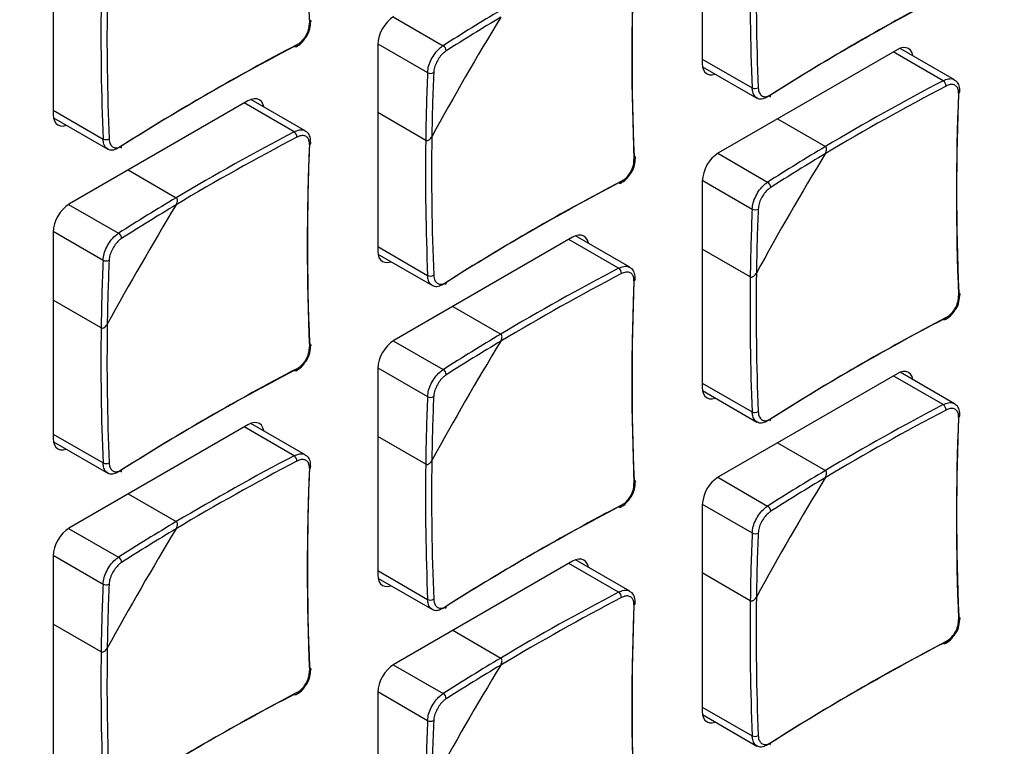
# Model space of a CAD drawing. Header units: millimetres. Extents: x 7146 to 9108, y -1574 to -663.
# Tile 277 of 289: x 8702 to 8749, y -1101 to -1066. Entities that reach past the tile are written whole.
import ezdxf

# ---------------------------------------------------------------- set-up
doc = ezdxf.new("R2010")
doc.units = ezdxf.units.MM
doc.header["$LTSCALE"] = 3

msp = doc.modelspace()

# ---------------------------------------------------------------- linework, layer by layer
at = {"linetype": 'Continuous', "lineweight": 30}
for p, q in [((8734.805, -1058.08), (8734.805, -1067.961)), ((8703.692, -1060.527), (8703.692, -1070.407)), ((8719.992, -1065.735), (8722.383, -1067.115)), ((8719.25, -1067.021), (8721.641, -1068.401)), ((8719.249, -1067.061), (8719.249, -1076.941)), ((8744.139, -1067.308), (8735.583, -1072.248)), ((8746.354, -1068.791), (8743.962, -1067.41)), ((8746.89, -1068.746), (8744.283, -1067.241)), ((8734.805, -1067.756), (8737.197, -1069.137)), ((8734.819, -1068.119), (8737.426, -1069.625)), ((8713.026, -1069.755), (8704.47, -1074.694)), ((8715.241, -1071.238), (8712.849, -1069.857)), ((8715.778, -1071.192), (8713.17, -1069.687)), ((8703.692, -1070.203), (8706.084, -1071.584)), ((8721.549, -1071.647), (8719.249, -1070.319)), ((8703.706, -1070.566), (8706.313, -1072.071)), ((8738.405, -1070.619), (8740.705, -1071.947)), ((8735.548, -1072.268), (8737.939, -1073.649)), ((8707.292, -1073.065), (8709.592, -1074.393)), ((8734.805, -1073.595), (8734.805, -1083.475)), ((8734.806, -1073.554), (8737.197, -1074.935)), ((8704.436, -1074.715), (8706.827, -1076.095)), ((8703.692, -1076.041), (8703.692, -1085.922)), ((8703.693, -1076.001), (8706.084, -1077.381)), ((8728.583, -1076.289), (8720.027, -1081.228)), ((8730.798, -1077.772), (8728.406, -1076.391)), ((8731.334, -1077.726), (8728.727, -1076.221)), ((8719.249, -1076.737), (8721.641, -1078.118)), ((8737.105, -1078.181), (8734.805, -1076.853)), ((8719.262, -1077.1), (8721.87, -1078.605)), ((8705.993, -1080.628), (8703.692, -1079.3)), ((8722.848, -1079.599), (8725.149, -1080.927)), ((8719.992, -1081.249), (8722.383, -1082.629)), ((8719.249, -1082.575), (8719.249, -1092.455)), ((8719.25, -1082.535), (8721.641, -1083.915)), ((8744.139, -1082.823), (8735.583, -1087.762)), ((8746.354, -1084.305), (8743.962, -1082.925)), ((8746.89, -1084.26), (8744.283, -1082.755)), ((8734.805, -1083.271), (8737.197, -1084.652)), ((8734.819, -1083.634), (8737.426, -1085.139)), ((8713.026, -1085.269), (8704.47, -1090.208)), ((8715.241, -1086.752), (8712.849, -1085.371)), ((8715.778, -1086.707), (8713.17, -1085.202)), ((8703.692, -1085.717), (8706.084, -1087.098)), ((8721.549, -1087.162), (8719.249, -1085.834)), ((8703.706, -1086.08), (8706.313, -1087.586)), ((8738.405, -1086.133), (8740.705, -1087.461)), ((8735.548, -1087.783), (8737.939, -1089.163)), ((8707.292, -1088.58), (8709.592, -1089.908)), ((8734.805, -1089.109), (8734.805, -1098.989)), ((8734.806, -1089.069), (8737.197, -1090.449)), ((8704.436, -1090.229), (8706.827, -1091.61)), ((8703.692, -1091.556), (8703.692, -1101.436)), ((8703.693, -1091.515), (8706.084, -1092.896)), ((8728.583, -1091.803), (8720.027, -1096.742)), ((8730.798, -1093.286), (8728.406, -1091.905)), ((8731.334, -1093.241), (8728.727, -1091.735)), ((8719.249, -1092.251), (8721.641, -1093.632)), ((8737.105, -1093.695), (8734.805, -1092.367)), ((8719.262, -1092.614), (8721.87, -1094.119)), ((8705.993, -1096.142), (8703.692, -1094.814)), ((8722.848, -1095.113), (8725.149, -1096.441)), ((8719.992, -1096.763), (8722.383, -1098.143)), ((8719.249, -1098.089), (8719.249, -1107.97)), ((8719.25, -1098.049), (8721.641, -1099.429)), ((8734.805, -1098.785), (8737.197, -1100.166)), ((8734.819, -1099.148), (8737.426, -1100.653))]:
    msp.add_line(p, q, dxfattribs=at)
at = {"linetype": 'Continuous', "lineweight": 30, "flags": 128}
for points in [[(8715.984, -1065.869), (8716.009, -1065.886), (8716.028, -1065.905), (8716.039, -1065.926), (8716.042, -1065.948), (8716.037, -1065.97), (8716.024, -1065.992), (8716.003, -1066.012), (8715.976, -1066.029)], [(8715.375, -1067.068), (8715.374, -1067.1), (8715.367, -1067.128), (8715.356, -1067.15), (8715.339, -1067.166), (8715.318, -1067.175), (8715.294, -1067.176), (8715.268, -1067.169), (8715.241, -1067.155)], [(8744.903, -1067.599), (8744.902, -1067.591), (8744.858, -1067.448), (8744.786, -1067.334), (8744.689, -1067.254), (8744.571, -1067.21), (8744.437, -1067.205), (8744.291, -1067.238), (8744.139, -1067.308)], [(8734.805, -1067.961), (8734.82, -1068.127), (8734.864, -1068.27), (8734.936, -1068.384), (8735.033, -1068.464), (8735.151, -1068.508), (8735.285, -1068.513), (8735.431, -1068.48), (8735.439, -1068.477)], [(8713.791, -1070.045), (8713.789, -1070.038), (8713.745, -1069.895), (8713.673, -1069.781), (8713.576, -1069.701), (8713.458, -1069.657), (8713.324, -1069.651), (8713.178, -1069.685), (8713.026, -1069.755)], [(8703.692, -1070.407), (8703.707, -1070.574), (8703.752, -1070.717), (8703.823, -1070.831), (8703.92, -1070.911), (8704.038, -1070.955), (8704.173, -1070.96), (8704.318, -1070.927), (8704.326, -1070.924)], [(8731.54, -1072.403), (8731.566, -1072.419), (8731.584, -1072.439), (8731.595, -1072.46), (8731.598, -1072.482), (8731.593, -1072.504), (8731.58, -1072.526), (8731.559, -1072.545), (8731.532, -1072.563)], [(8730.932, -1073.602), (8730.931, -1073.634), (8730.924, -1073.662), (8730.912, -1073.684), (8730.895, -1073.7), (8730.875, -1073.708), (8730.851, -1073.709), (8730.825, -1073.703), (8730.798, -1073.689)], [(8729.347, -1076.579), (8729.345, -1076.571), (8729.301, -1076.428), (8729.229, -1076.315), (8729.133, -1076.234), (8729.015, -1076.191), (8728.88, -1076.185), (8728.734, -1076.218), (8728.583, -1076.289)], [(8719.249, -1076.941), (8719.264, -1077.108), (8719.308, -1077.251), (8719.38, -1077.364), (8719.477, -1077.445), (8719.594, -1077.488), (8719.729, -1077.494), (8719.875, -1077.461), (8719.882, -1077.458)], [(8747.096, -1078.937), (8747.122, -1078.953), (8747.141, -1078.972), (8747.152, -1078.994), (8747.155, -1079.016), (8747.15, -1079.038), (8747.136, -1079.059), (8747.116, -1079.079), (8747.088, -1079.096)], [(8746.488, -1080.136), (8746.487, -1080.168), (8746.48, -1080.196), (8746.468, -1080.218), (8746.452, -1080.234), (8746.431, -1080.242), (8746.407, -1080.243), (8746.381, -1080.237), (8746.354, -1080.223)], [(8715.984, -1081.383), (8716.009, -1081.4), (8716.028, -1081.419), (8716.039, -1081.44), (8716.042, -1081.462), (8716.037, -1081.485), (8716.024, -1081.506), (8716.003, -1081.526), (8715.976, -1081.543)], [(8715.375, -1082.582), (8715.374, -1082.615), (8715.367, -1082.643), (8715.356, -1082.665), (8715.339, -1082.68), (8715.318, -1082.689), (8715.294, -1082.69), (8715.268, -1082.683), (8715.241, -1082.669)], [(8744.903, -1083.113), (8744.902, -1083.105), (8744.858, -1082.962), (8744.786, -1082.848), (8744.689, -1082.768), (8744.571, -1082.724), (8744.437, -1082.719), (8744.291, -1082.752), (8744.139, -1082.823)], [(8734.805, -1083.475), (8734.82, -1083.641), (8734.864, -1083.784), (8734.936, -1083.898), (8735.033, -1083.978), (8735.151, -1084.022), (8735.285, -1084.027), (8735.431, -1083.994), (8735.439, -1083.992)], [(8713.791, -1085.56), (8713.789, -1085.552), (8713.745, -1085.409), (8713.673, -1085.295), (8713.576, -1085.215), (8713.458, -1085.171), (8713.324, -1085.166), (8713.178, -1085.199), (8713.026, -1085.269)], [(8703.692, -1085.922), (8703.707, -1086.088), (8703.752, -1086.231), (8703.823, -1086.345), (8703.92, -1086.425), (8704.038, -1086.469), (8704.173, -1086.474), (8704.318, -1086.441), (8704.326, -1086.438)], [(8731.54, -1087.917), (8731.566, -1087.934), (8731.584, -1087.953), (8731.595, -1087.974), (8731.598, -1087.996), (8731.593, -1088.018), (8731.58, -1088.04), (8731.559, -1088.06), (8731.532, -1088.077)], [(8730.932, -1089.116), (8730.931, -1089.148), (8730.924, -1089.176), (8730.912, -1089.199), (8730.895, -1089.214), (8730.875, -1089.223), (8730.851, -1089.224), (8730.825, -1089.217), (8730.798, -1089.203)], [(8729.347, -1092.093), (8729.345, -1092.086), (8729.301, -1091.943), (8729.229, -1091.829), (8729.133, -1091.749), (8729.015, -1091.705), (8728.88, -1091.7), (8728.734, -1091.733), (8728.583, -1091.803)], [(8719.249, -1092.455), (8719.264, -1092.622), (8719.308, -1092.765), (8719.38, -1092.879), (8719.477, -1092.959), (8719.594, -1093.003), (8719.729, -1093.008), (8719.875, -1092.975), (8719.882, -1092.972)], [(8747.096, -1094.451), (8747.122, -1094.467), (8747.141, -1094.487), (8747.152, -1094.508), (8747.155, -1094.53), (8747.15, -1094.552), (8747.136, -1094.574), (8747.116, -1094.593), (8747.088, -1094.611)], [(8746.488, -1095.65), (8746.487, -1095.682), (8746.48, -1095.71), (8746.468, -1095.732), (8746.452, -1095.748), (8746.431, -1095.756), (8746.407, -1095.757), (8746.381, -1095.751), (8746.354, -1095.737)], [(8715.984, -1096.898), (8716.009, -1096.914), (8716.028, -1096.933), (8716.039, -1096.955), (8716.042, -1096.977), (8716.037, -1096.999), (8716.024, -1097.02), (8716.003, -1097.04), (8715.976, -1097.057)], [(8715.375, -1098.097), (8715.374, -1098.129), (8715.367, -1098.157), (8715.356, -1098.179), (8715.339, -1098.195), (8715.318, -1098.203), (8715.294, -1098.204), (8715.268, -1098.198), (8715.241, -1098.184)], [(8734.805, -1098.989), (8734.82, -1099.156), (8734.864, -1099.299), (8734.936, -1099.412), (8735.033, -1099.493), (8735.151, -1099.536), (8735.285, -1099.542), (8735.431, -1099.509), (8735.439, -1099.506)]]:
    msp.add_lwpolyline(points, dxfattribs=at)
at = {"linetype": 'Continuous', "lineweight": 30}
for centre, radius, start, end in [((8831.364, -1061.178), 115.491, 177.59292, 182.40708), ((8847.114, -1067.544), 115.676, 177.59286, 182.40714), ((8855.666, -1064.225), 118.571, 179.24686, 182.37424), ((8855.578, -1064.225), 118.192, 179.15972, 182.37608), ((8846.921, -1067.712), 115.491, 177.59292, 182.40708), ((8799.973, -1166.97), 115.481, 117.59023, 122.4044), ((8824.553, -1066.672), 118.57, 179.24686, 182.37425), ((8824.465, -1066.671), 118.192, 179.15972, 182.37608), ((8799.924, -1167.222), 115.667, 117.59017, 122.40445), ((8781.502, -1160.067), 110.16, 120.76803, 122.45709), ((8720.937, -1067.138), 1.69, 122.6054, 177.3948), ((8853.45, -1143.644), 150.099, 148.73984, 151.26016), ((8781.445, -1159.99), 109.774, 120.85661, 122.45831), ((8768.812, -1169.669), 115.667, 117.59017, 122.40445), ((8768.86, -1169.417), 115.481, 117.59023, 122.4044), ((8722.239, -1067.369), 0.292, 0.849, 60.4031), ((8831.708, -1073.129), 110.169, 177.54023, 179.22929), ((8721.788, -1068.149), 0.292, 239.5995, 299.1491), ((8831.616, -1073.118), 109.786, 177.53903, 179.1407), ((8801.326, -1173.839), 118.562, 117.62308, 120.75044), ((8746.17, -1069.051), 0.319, 0.3713, 54.6405), ((8737.33, -1068.848), 0.319, 245.3606, 299.6264), ((8801.281, -1173.764), 118.184, 117.62124, 120.83758), ((8862.67, -1074.078), 115.676, 177.59286, 182.40714), ((8747.048, -1069.295), 0.109, 291.9723, 350.616), ((8737.988, -1069.489), 0.101, 305.7072, 10.3827), ((8862.477, -1074.246), 115.491, 177.59292, 182.40708), ((8770.213, -1176.286), 118.562, 117.62308, 120.75044), ((8715.057, -1071.498), 0.319, 0.3713, 54.6405), ((8706.217, -1071.294), 0.319, 245.359, 299.628), ((8770.168, -1176.21), 118.184, 117.62124, 120.83758), ((8831.558, -1076.525), 115.676, 177.59286, 182.40714), ((8840.109, -1073.206), 118.571, 179.24686, 182.37424), ((8840.022, -1073.205), 118.192, 179.15972, 182.37608), ((8706.875, -1071.936), 0.101, 305.7036, 10.3863), ((8831.364, -1076.693), 115.491, 177.59292, 182.40708), ((8715.935, -1071.741), 0.109, 291.9723, 350.616), ((8797.059, -1166.601), 110.16, 120.76803, 122.45709), ((8736.494, -1073.672), 1.69, 122.6059, 177.3946), ((8869.005, -1150.177), 150.097, 148.73981, 151.26017), ((8797.001, -1166.524), 109.774, 120.85661, 122.45831), ((8784.416, -1175.951), 115.481, 117.59023, 122.4044), ((8784.368, -1176.202), 115.667, 117.59017, 122.40445), ((8737.795, -1073.903), 0.292, 0.849, 60.4031), ((8765.946, -1169.048), 110.16, 120.76803, 122.45709), ((8705.381, -1076.118), 1.691, 122.606, 177.3938), ((8837.894, -1152.625), 150.099, 148.73984, 151.26016), ((8765.889, -1168.971), 109.774, 120.85661, 122.45831), ((8847.264, -1079.663), 110.169, 177.54022, 179.2293), ((8737.345, -1074.683), 0.292, 239.5995, 299.1491), ((8847.173, -1079.652), 109.787, 177.53903, 179.14069), ((8706.682, -1076.35), 0.292, 0.849, 60.4031), ((8816.152, -1082.11), 110.169, 177.54023, 179.22929), ((8706.232, -1077.129), 0.292, 239.5995, 299.1491), ((8816.06, -1082.099), 109.786, 177.53903, 179.1407), ((8785.769, -1182.82), 118.562, 117.62308, 120.75044), ((8730.613, -1078.031), 0.319, 0.3713, 54.6405), ((8721.773, -1077.828), 0.319, 245.3606, 299.6264), ((8785.725, -1182.744), 118.184, 117.62124, 120.83758), ((8847.114, -1083.059), 115.676, 177.59286, 182.40714), ((8731.491, -1078.275), 0.109, 291.9723, 350.616), ((8855.665, -1079.74), 118.57, 179.24686, 182.37424), ((8855.578, -1079.739), 118.192, 179.15972, 182.37608), ((8722.432, -1078.47), 0.101, 305.7072, 10.3827), ((8846.921, -1083.226), 115.491, 177.59292, 182.40708), ((8799.924, -1182.736), 115.667, 117.59017, 122.40445), ((8799.973, -1182.485), 115.481, 117.59023, 122.4044), ((8824.553, -1082.186), 118.571, 179.24686, 182.37424), ((8824.465, -1082.186), 118.192, 179.15972, 182.37608), ((8781.502, -1175.582), 110.16, 120.76803, 122.45709), ((8720.937, -1082.652), 1.69, 122.6059, 177.3946), ((8853.449, -1159.157), 150.097, 148.73981, 151.26017), ((8781.445, -1175.504), 109.774, 120.85661, 122.45831), ((8768.86, -1184.931), 115.481, 117.59023, 122.4044), ((8768.812, -1185.183), 115.667, 117.59017, 122.40445), ((8722.239, -1082.883), 0.292, 0.849, 60.4031), ((8831.708, -1088.643), 110.169, 177.54022, 179.2293), ((8721.788, -1083.663), 0.292, 239.5995, 299.1491), ((8831.616, -1088.632), 109.787, 177.53903, 179.14069), ((8801.326, -1189.353), 118.562, 117.62308, 120.75044), ((8746.17, -1084.565), 0.319, 0.3708, 54.6416), ((8737.33, -1084.362), 0.319, 245.3596, 299.6262), ((8801.281, -1189.278), 118.184, 117.62124, 120.83758), ((8862.477, -1089.76), 115.491, 177.59292, 182.40708), ((8862.67, -1089.593), 115.676, 177.59286, 182.40714), ((8747.048, -1084.809), 0.109, 291.9757, 350.6125), ((8737.988, -1085.004), 0.101, 305.7048, 10.3851), ((8770.213, -1191.8), 118.562, 117.62308, 120.75044), ((8715.057, -1087.012), 0.319, 0.3713, 54.6405), ((8706.217, -1086.809), 0.319, 245.3606, 299.6264), ((8770.168, -1191.725), 118.184, 117.62124, 120.83758), ((8831.558, -1092.039), 115.676, 177.59286, 182.40714), ((8715.935, -1087.256), 0.109, 291.9723, 350.616), ((8840.109, -1088.72), 118.57, 179.24686, 182.37424), ((8840.022, -1088.719), 118.192, 179.15972, 182.37608), ((8706.875, -1087.45), 0.101, 305.7072, 10.3827), ((8831.364, -1092.207), 115.491, 177.59292, 182.40708), ((8736.494, -1089.186), 1.69, 122.6057, 177.3946), ((8797.059, -1182.115), 110.16, 120.76803, 122.45709), ((8869.007, -1165.692), 150.099, 148.73984, 151.26016), ((8797.001, -1182.038), 109.774, 120.85661, 122.45831), ((8784.368, -1191.717), 115.667, 117.59017, 122.40445), ((8784.416, -1191.465), 115.481, 117.59023, 122.4044), ((8737.795, -1089.417), 0.292, 0.8484, 60.4042), ((8765.946, -1184.562), 110.16, 120.76803, 122.45709), ((8705.381, -1091.633), 1.691, 122.6065, 177.3935), ((8837.892, -1168.138), 150.097, 148.73981, 151.26017), ((8765.889, -1184.485), 109.774, 120.85661, 122.45831), ((8847.265, -1095.177), 110.169, 177.54023, 179.22929), ((8737.345, -1090.197), 0.292, 239.5985, 299.1489), ((8847.172, -1095.166), 109.786, 177.53903, 179.1407), ((8706.682, -1091.864), 0.292, 0.849, 60.4031), ((8816.151, -1097.624), 110.169, 177.54022, 179.2293), ((8706.232, -1092.644), 0.292, 239.5995, 299.1491), ((8816.06, -1097.613), 109.787, 177.53903, 179.14069), ((8785.769, -1198.334), 118.562, 117.62308, 120.75044), ((8730.613, -1093.546), 0.319, 0.3708, 54.6416), ((8721.773, -1093.342), 0.319, 245.3596, 299.6262), ((8785.725, -1198.258), 118.184, 117.62124, 120.83758), ((8846.921, -1098.741), 115.491, 177.59292, 182.40708), ((8847.114, -1098.573), 115.676, 177.59286, 182.40714), ((8731.491, -1093.789), 0.109, 291.9757, 350.6125), ((8855.666, -1095.254), 118.57, 179.24686, 182.37424), ((8855.578, -1095.253), 118.192, 179.15972, 182.37608), ((8722.432, -1093.984), 0.101, 305.7048, 10.3851), ((8799.924, -1198.251), 115.667, 117.59017, 122.40445), ((8799.973, -1197.999), 115.481, 117.59023, 122.4044), ((8824.553, -1097.701), 118.57, 179.24686, 182.37424), ((8824.465, -1097.7), 118.192, 179.15972, 182.37608), ((8720.937, -1098.166), 1.69, 122.6057, 177.3946), ((8781.502, -1191.096), 110.16, 120.76803, 122.45709), ((8853.45, -1174.673), 150.099, 148.73984, 151.26016), ((8781.445, -1191.019), 109.774, 120.85661, 122.45831), ((8768.86, -1200.446), 115.481, 117.59023, 122.4044), ((8722.239, -1098.398), 0.292, 0.8484, 60.4042), ((8768.812, -1200.697), 115.667, 117.59017, 122.40445), ((8831.708, -1104.158), 110.169, 177.54023, 179.22929), ((8721.788, -1099.177), 0.292, 239.5985, 299.1489), ((8831.616, -1104.147), 109.786, 177.53903, 179.1407), ((8737.33, -1099.876), 0.319, 245.3596, 299.6262), ((8737.987, -1100.517), 0.102, 306.0537, 10.0361)]:
    msp.add_arc(centre, radius, start, end, dxfattribs=at)
for points, knots in [([(8715.375, -1067.068), (8715.422, -1067.04), (8715.539, -1066.97), (8715.712, -1066.792), (8715.865, -1066.548), (8715.965, -1066.279), (8715.972, -1066.112), (8715.976, -1066.029)], [0, 0, 0, 0, 0.14265, 0.356757, 0.57099, 0.785501, 1, 1, 1, 1]), ([(8715.816, -1066.701), (8715.823, -1066.692), (8715.913, -1066.582), (8716.016, -1066.306), (8716.033, -1066.064), (8716.041, -1065.943)], [0, 0, 0, 0, 0.04005, 0.520058, 1, 1, 1, 1]), ([(8715.333, -1067.164), (8715.423, -1067.11), (8715.609, -1066.999), (8715.746, -1066.802), (8715.816, -1066.701)], [0, 0, 0, 0, 0.486115, 1, 1, 1, 1]), ([(8721.641, -1068.401), (8721.652, -1068.302), (8721.674, -1068.103), (8721.805, -1067.775), (8721.993, -1067.472), (8722.197, -1067.246), (8722.33, -1067.152), (8722.383, -1067.115)], [0, 0, 0, 0, 0.214469, 0.428994, 0.643259, 0.857372, 1, 1, 1, 1]), ([(8722.531, -1067.365), (8722.488, -1067.395), (8722.382, -1067.471), (8722.218, -1067.655), (8722.066, -1067.899), (8721.96, -1068.164), (8721.94, -1068.324), (8721.931, -1068.404)], [0, 0, 0, 0, 0.142651, 0.356769, 0.570994, 0.785506, 1, 1, 1, 1]), ([(8746.354, -1068.791), (8746.439, -1068.755), (8746.61, -1068.684), (8746.796, -1068.686), (8746.866, -1068.743), (8746.883, -1068.757)], [0, 0, 0, 0, 0.429459, 0.859035, 1, 1, 1, 1]), ([(8747.15, -1069.312), (8747.147, -1069.218), (8747.142, -1069.037), (8747.034, -1068.837), (8746.923, -1068.778), (8746.883, -1068.757)], [0, 0, 0, 0, 0.406445, 0.79056, 1, 1, 1, 1]), ([(8737.432, -1069.613), (8737.393, -1069.59), (8737.295, -1069.533), (8737.218, -1069.356), (8737.203, -1069.2), (8737.197, -1069.137)], [0, 0, 0, 0, 0.285635, 0.7144, 1, 1, 1, 1]), ([(8737.487, -1069.125), (8737.492, -1069.176), (8737.505, -1069.303), (8737.582, -1069.459), (8737.718, -1069.557), (8737.894, -1069.57), (8738.023, -1069.504), (8738.087, -1069.471)], [0, 0, 0, 0, 0.14265, 0.356765, 0.570998, 0.785507, 1, 1, 1, 1]), ([(8747.088, -1069.395), (8747.087, -1069.347), (8747.085, -1069.225), (8747.017, -1069.074), (8746.883, -1068.978), (8746.699, -1068.96), (8746.558, -1069.019), (8746.488, -1069.049)], [0, 0, 0, 0, 0.1426509, 0.3567659, 0.5709994, 0.785506, 1, 1, 1, 1]), ([(8737.939, -1069.566), (8737.86, -1069.605), (8737.7, -1069.683), (8737.522, -1069.686), (8737.45, -1069.627), (8737.432, -1069.613)], [0, 0, 0, 0, 0.428408, 0.856929, 1, 1, 1, 1]), ([(8715.241, -1071.238), (8715.327, -1071.202), (8715.498, -1071.131), (8715.683, -1071.132), (8715.753, -1071.189), (8715.771, -1071.204)], [0, 0, 0, 0, 0.429459, 0.859035, 1, 1, 1, 1]), ([(8716.037, -1071.759), (8716.034, -1071.665), (8716.029, -1071.483), (8715.921, -1071.284), (8715.81, -1071.225), (8715.771, -1071.204)], [0, 0, 0, 0, 0.406446, 0.790553, 1, 1, 1, 1]), ([(8706.319, -1072.06), (8706.28, -1072.037), (8706.182, -1071.98), (8706.105, -1071.803), (8706.09, -1071.646), (8706.084, -1071.584)], [0, 0, 0, 0, 0.285628, 0.714391, 1, 1, 1, 1]), ([(8706.375, -1071.571), (8706.38, -1071.622), (8706.392, -1071.75), (8706.469, -1071.906), (8706.605, -1072.003), (8706.781, -1072.017), (8706.91, -1071.951), (8706.975, -1071.918)], [0, 0, 0, 0, 0.14265, 0.356765, 0.570998, 0.785507, 1, 1, 1, 1]), ([(8715.976, -1071.842), (8715.975, -1071.793), (8715.972, -1071.672), (8715.905, -1071.521), (8715.77, -1071.424), (8715.586, -1071.407), (8715.446, -1071.466), (8715.375, -1071.496)], [0, 0, 0, 0, 0.142651, 0.356766, 0.570996, 0.785506, 1, 1, 1, 1]), ([(8721.549, -1071.647), (8721.558, -1071.651), (8721.58, -1071.661), (8721.626, -1071.661), (8721.689, -1071.639), (8721.765, -1071.582), (8721.816, -1071.518), (8721.839, -1071.477), (8721.842, -1071.472)], [0, 0, 0, 0, 0.0924054, 0.2218919, 0.3963336, 0.6379986, 0.9565169, 1, 1, 1, 1]), ([(8721.549, -1071.647), (8721.558, -1071.651), (8721.58, -1071.661), (8721.626, -1071.661), (8721.689, -1071.639), (8721.765, -1071.582), (8721.816, -1071.518), (8721.839, -1071.477), (8721.842, -1071.472)], [0, 0, 0, 0, 0.0924054, 0.2218919, 0.3963336, 0.6379986, 0.9565169, 1, 1, 1, 1]), ([(8706.827, -1072.013), (8706.747, -1072.052), (8706.588, -1072.13), (8706.409, -1072.132), (8706.337, -1072.074), (8706.319, -1072.06)], [0, 0, 0, 0, 0.428406, 0.85693, 1, 1, 1, 1]), ([(8740.699, -1072.288), (8740.719, -1072.248), (8740.754, -1072.18), (8740.768, -1072.082), (8740.758, -1072.014), (8740.736, -1071.97), (8740.714, -1071.954), (8740.705, -1071.947)], [0, 0, 0, 0, 0.332495, 0.576139, 0.752669, 0.891501, 1, 1, 1, 1]), ([(8740.699, -1072.288), (8740.719, -1072.248), (8740.754, -1072.18), (8740.768, -1072.082), (8740.758, -1072.014), (8740.736, -1071.97), (8740.714, -1071.954), (8740.705, -1071.947)], [0, 0, 0, 0, 0.332495, 0.576139, 0.752669, 0.891501, 1, 1, 1, 1]), ([(8614.832, -1184.603), (8616.742, -1183.501), (8653.452, -1162.309), (8707.631, -1131.103), (8768.369, -1095.88), (8795.748, -1080.266), (8805.925, -1074.254), (8807.89, -1073.199), (8808.589, -1072.659), (8808.826, -1072.475)], [0, 0, 0, 0, 0.029527, 0.567428, 0.836378, 0.970853, 0.987662, 0.995807, 1, 1, 1, 1]), ([(8730.932, -1073.602), (8730.978, -1073.574), (8731.095, -1073.504), (8731.269, -1073.326), (8731.421, -1073.082), (8731.521, -1072.812), (8731.528, -1072.646), (8731.532, -1072.563)], [0, 0, 0, 0, 0.14265, 0.356757, 0.57099, 0.785501, 1, 1, 1, 1]), ([(8731.373, -1073.234), (8731.38, -1073.226), (8731.469, -1073.116), (8731.572, -1072.84), (8731.589, -1072.598), (8731.598, -1072.477)], [0, 0, 0, 0, 0.04005, 0.520053, 1, 1, 1, 1]), ([(8730.889, -1073.698), (8730.979, -1073.644), (8731.165, -1073.533), (8731.302, -1073.336), (8731.373, -1073.234)], [0, 0, 0, 0, 0.486115, 1, 1, 1, 1]), ([(8737.197, -1074.935), (8737.208, -1074.835), (8737.23, -1074.637), (8737.362, -1074.308), (8737.549, -1074.006), (8737.753, -1073.779), (8737.886, -1073.686), (8737.939, -1073.649)], [0, 0, 0, 0, 0.214469, 0.428994, 0.643259, 0.857372, 1, 1, 1, 1]), ([(8738.087, -1073.899), (8738.045, -1073.929), (8737.938, -1074.005), (8737.774, -1074.188), (8737.623, -1074.433), (8737.516, -1074.698), (8737.497, -1074.858), (8737.487, -1074.938)], [0, 0, 0, 0, 0.14265, 0.35677, 0.57099, 0.785507, 1, 1, 1, 1]), ([(8709.587, -1074.735), (8709.607, -1074.695), (8709.642, -1074.626), (8709.655, -1074.529), (8709.646, -1074.461), (8709.623, -1074.416), (8709.602, -1074.4), (8709.592, -1074.393)], [0, 0, 0, 0, 0.332495, 0.576139, 0.752669, 0.891501, 1, 1, 1, 1]), ([(8709.587, -1074.735), (8709.607, -1074.695), (8709.642, -1074.626), (8709.655, -1074.529), (8709.646, -1074.461), (8709.623, -1074.416), (8709.602, -1074.4), (8709.592, -1074.393)], [0, 0, 0, 0, 0.332495, 0.576139, 0.752669, 0.891501, 1, 1, 1, 1]), ([(8706.084, -1077.381), (8706.095, -1077.282), (8706.118, -1077.084), (8706.249, -1076.755), (8706.436, -1076.452), (8706.64, -1076.226), (8706.773, -1076.133), (8706.827, -1076.095)], [0, 0, 0, 0, 0.214469, 0.428994, 0.643259, 0.857372, 1, 1, 1, 1]), ([(8706.975, -1076.345), (8706.932, -1076.376), (8706.825, -1076.452), (8706.661, -1076.635), (8706.51, -1076.88), (8706.403, -1077.145), (8706.384, -1077.305), (8706.375, -1077.385)], [0, 0, 0, 0, 0.142651, 0.356769, 0.570994, 0.785506, 1, 1, 1, 1]), ([(8730.798, -1077.772), (8730.883, -1077.736), (8731.054, -1077.665), (8731.24, -1077.666), (8731.31, -1077.723), (8731.327, -1077.737)], [0, 0, 0, 0, 0.429459, 0.859035, 1, 1, 1, 1]), ([(8731.593, -1078.293), (8731.591, -1078.199), (8731.586, -1078.017), (8731.478, -1077.818), (8731.366, -1077.758), (8731.327, -1077.737)], [0, 0, 0, 0, 0.406445, 0.79056, 1, 1, 1, 1]), ([(8721.876, -1078.593), (8721.837, -1078.571), (8721.738, -1078.514), (8721.661, -1078.336), (8721.646, -1078.18), (8721.641, -1078.118)], [0, 0, 0, 0, 0.285635, 0.7144, 1, 1, 1, 1]), ([(8721.931, -1078.105), (8721.936, -1078.156), (8721.948, -1078.284), (8722.025, -1078.44), (8722.162, -1078.537), (8722.338, -1078.55), (8722.467, -1078.485), (8722.531, -1078.452)], [0, 0, 0, 0, 0.14265, 0.356765, 0.570998, 0.785507, 1, 1, 1, 1]), ([(8731.532, -1078.376), (8731.531, -1078.327), (8731.529, -1078.205), (8731.461, -1078.055), (8731.326, -1077.958), (8731.143, -1077.941), (8731.002, -1078), (8730.932, -1078.029)], [0, 0, 0, 0, 0.1426509, 0.3567659, 0.5709994, 0.785506, 1, 1, 1, 1]), ([(8737.105, -1078.181), (8737.115, -1078.185), (8737.137, -1078.195), (8737.182, -1078.195), (8737.245, -1078.173), (8737.322, -1078.116), (8737.372, -1078.052), (8737.395, -1078.011), (8737.398, -1078.005)], [0, 0, 0, 0, 0.092407, 0.22189, 0.396335, 0.637994, 0.956517, 1, 1, 1, 1]), ([(8737.105, -1078.181), (8737.115, -1078.185), (8737.137, -1078.195), (8737.182, -1078.195), (8737.245, -1078.173), (8737.322, -1078.116), (8737.372, -1078.052), (8737.395, -1078.011), (8737.398, -1078.005)], [0, 0, 0, 0, 0.092407, 0.22189, 0.396335, 0.637994, 0.956517, 1, 1, 1, 1]), ([(8722.383, -1078.546), (8722.303, -1078.586), (8722.144, -1078.664), (8721.965, -1078.666), (8721.894, -1078.608), (8721.876, -1078.593)], [0, 0, 0, 0, 0.428408, 0.856929, 1, 1, 1, 1]), ([(8746.488, -1080.136), (8746.535, -1080.108), (8746.652, -1080.038), (8746.825, -1079.859), (8746.978, -1079.616), (8747.077, -1079.346), (8747.085, -1079.18), (8747.088, -1079.096)], [0, 0, 0, 0, 0.14265, 0.356759, 0.57099, 0.785504, 1, 1, 1, 1]), ([(8746.929, -1079.768), (8746.936, -1079.76), (8747.026, -1079.649), (8747.128, -1079.373), (8747.145, -1079.131), (8747.154, -1079.011)], [0, 0, 0, 0, 0.0400497, 0.5200515, 1, 1, 1, 1]), ([(8746.446, -1080.231), (8746.536, -1080.177), (8746.721, -1080.066), (8746.859, -1079.869), (8746.929, -1079.768)], [0, 0, 0, 0, 0.486115, 1, 1, 1, 1]), ([(8705.993, -1080.628), (8706.002, -1080.632), (8706.024, -1080.642), (8706.07, -1080.642), (8706.133, -1080.62), (8706.209, -1080.563), (8706.259, -1080.499), (8706.283, -1080.457), (8706.286, -1080.452)], [0, 0, 0, 0, 0.0924054, 0.2218919, 0.3963336, 0.6379986, 0.9565169, 1, 1, 1, 1]), ([(8705.993, -1080.628), (8706.002, -1080.632), (8706.024, -1080.642), (8706.07, -1080.642), (8706.133, -1080.62), (8706.209, -1080.563), (8706.259, -1080.499), (8706.283, -1080.457), (8706.286, -1080.452)], [0, 0, 0, 0, 0.0924054, 0.2218919, 0.3963336, 0.6379986, 0.9565169, 1, 1, 1, 1]), ([(8725.143, -1081.268), (8725.163, -1081.229), (8725.198, -1081.16), (8725.212, -1081.062), (8725.202, -1080.995), (8725.18, -1080.95), (8725.158, -1080.934), (8725.149, -1080.927)], [0, 0, 0, 0, 0.332495, 0.576139, 0.752669, 0.891501, 1, 1, 1, 1]), ([(8725.143, -1081.268), (8725.163, -1081.229), (8725.198, -1081.16), (8725.212, -1081.062), (8725.202, -1080.995), (8725.18, -1080.95), (8725.158, -1080.934), (8725.149, -1080.927)], [0, 0, 0, 0, 0.332495, 0.576139, 0.752669, 0.891501, 1, 1, 1, 1]), ([(8715.375, -1082.582), (8715.422, -1082.554), (8715.539, -1082.484), (8715.712, -1082.306), (8715.865, -1082.062), (8715.965, -1081.793), (8715.972, -1081.626), (8715.976, -1081.543)], [0, 0, 0, 0, 0.14265, 0.356757, 0.57099, 0.785501, 1, 1, 1, 1]), ([(8715.816, -1082.215), (8715.823, -1082.206), (8715.913, -1082.096), (8716.016, -1081.82), (8716.033, -1081.578), (8716.041, -1081.457)], [0, 0, 0, 0, 0.04005, 0.520053, 1, 1, 1, 1]), ([(8715.333, -1082.678), (8715.423, -1082.624), (8715.609, -1082.513), (8715.746, -1082.316), (8715.816, -1082.215)], [0, 0, 0, 0, 0.486115, 1, 1, 1, 1]), ([(8721.641, -1083.915), (8721.652, -1083.816), (8721.674, -1083.617), (8721.805, -1083.289), (8721.993, -1082.986), (8722.197, -1082.76), (8722.33, -1082.667), (8722.383, -1082.629)], [0, 0, 0, 0, 0.214469, 0.428994, 0.643259, 0.857372, 1, 1, 1, 1]), ([(8722.531, -1082.879), (8722.488, -1082.909), (8722.382, -1082.985), (8722.218, -1083.169), (8722.066, -1083.414), (8721.96, -1083.679), (8721.94, -1083.838), (8721.931, -1083.918)], [0, 0, 0, 0, 0.14265, 0.35677, 0.57099, 0.785507, 1, 1, 1, 1]), ([(8746.354, -1084.305), (8746.439, -1084.27), (8746.61, -1084.198), (8746.796, -1084.2), (8746.866, -1084.257), (8746.883, -1084.271)], [0, 0, 0, 0, 0.4294584, 0.8590322, 1, 1, 1, 1]), ([(8747.088, -1084.91), (8747.087, -1084.861), (8747.085, -1084.739), (8747.017, -1084.589), (8746.883, -1084.492), (8746.699, -1084.474), (8746.558, -1084.534), (8746.488, -1084.563)], [0, 0, 0, 0, 0.142651, 0.356766, 0.570997, 0.785506, 1, 1, 1, 1]), ([(8747.15, -1084.826), (8747.147, -1084.733), (8747.142, -1084.551), (8747.034, -1084.352), (8746.923, -1084.292), (8746.883, -1084.271)], [0, 0, 0, 0, 0.40645, 0.790556, 1, 1, 1, 1]), ([(8737.432, -1085.127), (8737.393, -1085.104), (8737.295, -1085.048), (8737.218, -1084.87), (8737.203, -1084.714), (8737.197, -1084.652)], [0, 0, 0, 0, 0.2856278, 0.7143957, 1, 1, 1, 1]), ([(8737.487, -1084.639), (8737.492, -1084.69), (8737.505, -1084.818), (8737.582, -1084.973), (8737.718, -1085.071), (8737.894, -1085.084), (8738.023, -1085.018), (8738.087, -1084.985)], [0, 0, 0, 0, 0.142651, 0.356765, 0.570999, 0.785506, 1, 1, 1, 1]), ([(8737.939, -1085.08), (8737.86, -1085.119), (8737.7, -1085.197), (8737.522, -1085.2), (8737.45, -1085.142), (8737.432, -1085.127)], [0, 0, 0, 0, 0.428406, 0.85693, 1, 1, 1, 1]), ([(8715.241, -1086.752), (8715.327, -1086.716), (8715.498, -1086.645), (8715.683, -1086.647), (8715.753, -1086.704), (8715.771, -1086.718)], [0, 0, 0, 0, 0.429459, 0.859035, 1, 1, 1, 1]), ([(8716.037, -1087.273), (8716.034, -1087.179), (8716.029, -1086.997), (8715.921, -1086.798), (8715.81, -1086.739), (8715.771, -1086.718)], [0, 0, 0, 0, 0.406445, 0.79056, 1, 1, 1, 1]), ([(8706.319, -1087.574), (8706.28, -1087.551), (8706.182, -1087.494), (8706.105, -1087.317), (8706.09, -1087.161), (8706.084, -1087.098)], [0, 0, 0, 0, 0.285635, 0.7144, 1, 1, 1, 1]), ([(8706.375, -1087.086), (8706.38, -1087.137), (8706.392, -1087.264), (8706.469, -1087.42), (8706.605, -1087.518), (8706.781, -1087.531), (8706.91, -1087.465), (8706.975, -1087.432)], [0, 0, 0, 0, 0.14265, 0.356765, 0.570998, 0.785507, 1, 1, 1, 1]), ([(8715.976, -1087.356), (8715.975, -1087.308), (8715.972, -1087.186), (8715.905, -1087.035), (8715.77, -1086.939), (8715.586, -1086.921), (8715.446, -1086.98), (8715.375, -1087.01)], [0, 0, 0, 0, 0.1426509, 0.3567659, 0.5709994, 0.785506, 1, 1, 1, 1]), ([(8721.549, -1087.162), (8721.558, -1087.166), (8721.58, -1087.176), (8721.626, -1087.176), (8721.689, -1087.154), (8721.765, -1087.097), (8721.816, -1087.033), (8721.839, -1086.991), (8721.842, -1086.986)], [0, 0, 0, 0, 0.092407, 0.22189, 0.396335, 0.637994, 0.956517, 1, 1, 1, 1]), ([(8721.549, -1087.162), (8721.558, -1087.166), (8721.58, -1087.176), (8721.626, -1087.176), (8721.689, -1087.154), (8721.765, -1087.097), (8721.816, -1087.033), (8721.839, -1086.991), (8721.842, -1086.986)], [0, 0, 0, 0, 0.092407, 0.22189, 0.396335, 0.637994, 0.956517, 1, 1, 1, 1]), ([(8706.827, -1087.527), (8706.747, -1087.566), (8706.588, -1087.644), (8706.409, -1087.647), (8706.337, -1087.588), (8706.319, -1087.574)], [0, 0, 0, 0, 0.428408, 0.856929, 1, 1, 1, 1]), ([(8740.699, -1087.802), (8740.719, -1087.763), (8740.754, -1087.694), (8740.768, -1087.596), (8740.758, -1087.528), (8740.736, -1087.484), (8740.714, -1087.468), (8740.705, -1087.461)], [0, 0, 0, 0, 0.3324907, 0.576136, 0.7526671, 0.8915005, 1, 1, 1, 1]), ([(8740.699, -1087.802), (8740.719, -1087.763), (8740.754, -1087.694), (8740.768, -1087.596), (8740.758, -1087.528), (8740.736, -1087.484), (8740.714, -1087.468), (8740.705, -1087.461)], [0, 0, 0, 0, 0.3324907, 0.576136, 0.7526671, 0.8915005, 1, 1, 1, 1]), ([(8730.932, -1089.116), (8730.978, -1089.088), (8731.095, -1089.018), (8731.269, -1088.84), (8731.421, -1088.596), (8731.521, -1088.327), (8731.528, -1088.16), (8731.532, -1088.077)], [0, 0, 0, 0, 0.14265, 0.356759, 0.57099, 0.785504, 1, 1, 1, 1]), ([(8731.373, -1088.749), (8731.38, -1088.74), (8731.469, -1088.63), (8731.572, -1088.354), (8731.589, -1088.112), (8731.598, -1087.991)], [0, 0, 0, 0, 0.0400497, 0.5200515, 1, 1, 1, 1]), ([(8730.889, -1089.212), (8730.979, -1089.158), (8731.165, -1089.047), (8731.302, -1088.85), (8731.373, -1088.749)], [0, 0, 0, 0, 0.486115, 1, 1, 1, 1]), ([(8737.197, -1090.449), (8737.208, -1090.35), (8737.23, -1090.151), (8737.362, -1089.823), (8737.549, -1089.52), (8737.753, -1089.294), (8737.886, -1089.2), (8737.939, -1089.163)], [0, 0, 0, 0, 0.214469, 0.428994, 0.643259, 0.857373, 1, 1, 1, 1]), ([(8738.087, -1089.413), (8738.045, -1089.443), (8737.938, -1089.519), (8737.774, -1089.703), (8737.623, -1089.947), (8737.516, -1090.212), (8737.497, -1090.372), (8737.487, -1090.452)], [0, 0, 0, 0, 0.14265, 0.356768, 0.570992, 0.785504, 1, 1, 1, 1]), ([(8709.587, -1090.249), (8709.607, -1090.209), (8709.642, -1090.141), (8709.655, -1090.043), (8709.646, -1089.975), (8709.623, -1089.931), (8709.602, -1089.915), (8709.592, -1089.908)], [0, 0, 0, 0, 0.332495, 0.576139, 0.752669, 0.891501, 1, 1, 1, 1]), ([(8709.587, -1090.249), (8709.607, -1090.209), (8709.642, -1090.141), (8709.655, -1090.043), (8709.646, -1089.975), (8709.623, -1089.931), (8709.602, -1089.915), (8709.592, -1089.908)], [0, 0, 0, 0, 0.332495, 0.576139, 0.752669, 0.891501, 1, 1, 1, 1]), ([(8706.084, -1092.896), (8706.095, -1092.796), (8706.118, -1092.598), (8706.249, -1092.269), (8706.436, -1091.967), (8706.64, -1091.74), (8706.773, -1091.647), (8706.827, -1091.61)], [0, 0, 0, 0, 0.214469, 0.428994, 0.643259, 0.857372, 1, 1, 1, 1]), ([(8706.975, -1091.86), (8706.932, -1091.89), (8706.825, -1091.966), (8706.661, -1092.149), (8706.51, -1092.394), (8706.403, -1092.659), (8706.384, -1092.819), (8706.375, -1092.899)], [0, 0, 0, 0, 0.14265, 0.35677, 0.57099, 0.785507, 1, 1, 1, 1]), ([(8730.798, -1093.286), (8730.883, -1093.25), (8731.054, -1093.179), (8731.24, -1093.18), (8731.31, -1093.237), (8731.327, -1093.252)], [0, 0, 0, 0, 0.4294584, 0.8590322, 1, 1, 1, 1]), ([(8731.593, -1093.807), (8731.591, -1093.713), (8731.586, -1093.531), (8731.478, -1093.332), (8731.366, -1093.273), (8731.327, -1093.252)], [0, 0, 0, 0, 0.40645, 0.790556, 1, 1, 1, 1]), ([(8721.876, -1094.108), (8721.837, -1094.085), (8721.738, -1094.028), (8721.661, -1093.851), (8721.646, -1093.694), (8721.641, -1093.632)], [0, 0, 0, 0, 0.2856278, 0.7143957, 1, 1, 1, 1]), ([(8721.931, -1093.619), (8721.936, -1093.67), (8721.948, -1093.798), (8722.025, -1093.954), (8722.162, -1094.051), (8722.338, -1094.065), (8722.467, -1093.999), (8722.531, -1093.966)], [0, 0, 0, 0, 0.142651, 0.356765, 0.570999, 0.785506, 1, 1, 1, 1]), ([(8731.532, -1093.89), (8731.531, -1093.841), (8731.529, -1093.72), (8731.461, -1093.569), (8731.326, -1093.473), (8731.143, -1093.455), (8731.002, -1093.514), (8730.932, -1093.544)], [0, 0, 0, 0, 0.142651, 0.356766, 0.570997, 0.785506, 1, 1, 1, 1]), ([(8737.105, -1093.695), (8737.115, -1093.699), (8737.137, -1093.71), (8737.182, -1093.709), (8737.245, -1093.688), (8737.322, -1093.63), (8737.372, -1093.567), (8737.395, -1093.525), (8737.398, -1093.52)], [0, 0, 0, 0, 0.092406, 0.221889, 0.396335, 0.638, 0.956517, 1, 1, 1, 1]), ([(8737.105, -1093.695), (8737.115, -1093.699), (8737.137, -1093.71), (8737.182, -1093.709), (8737.245, -1093.688), (8737.322, -1093.63), (8737.372, -1093.567), (8737.395, -1093.525), (8737.398, -1093.52)], [0, 0, 0, 0, 0.092406, 0.221889, 0.396335, 0.638, 0.956517, 1, 1, 1, 1]), ([(8722.383, -1094.061), (8722.303, -1094.1), (8722.144, -1094.178), (8721.965, -1094.18), (8721.894, -1094.122), (8721.876, -1094.108)], [0, 0, 0, 0, 0.428406, 0.85693, 1, 1, 1, 1]), ([(8746.488, -1095.65), (8746.535, -1095.622), (8746.652, -1095.552), (8746.825, -1095.374), (8746.978, -1095.13), (8747.077, -1094.861), (8747.085, -1094.694), (8747.088, -1094.611)], [0, 0, 0, 0, 0.142651, 0.35676, 0.570991, 0.785503, 1, 1, 1, 1]), ([(8746.929, -1095.283), (8746.936, -1095.274), (8747.026, -1095.164), (8747.128, -1094.888), (8747.145, -1094.646), (8747.154, -1094.525)], [0, 0, 0, 0, 0.040052, 0.520055, 1, 1, 1, 1]), ([(8746.446, -1095.746), (8746.536, -1095.692), (8746.721, -1095.581), (8746.859, -1095.384), (8746.929, -1095.283)], [0, 0, 0, 0, 0.486115, 1, 1, 1, 1]), ([(8705.993, -1096.142), (8706.002, -1096.146), (8706.024, -1096.156), (8706.07, -1096.156), (8706.133, -1096.134), (8706.209, -1096.077), (8706.259, -1096.013), (8706.283, -1095.971), (8706.286, -1095.966)], [0, 0, 0, 0, 0.092407, 0.22189, 0.396335, 0.637994, 0.956517, 1, 1, 1, 1]), ([(8705.993, -1096.142), (8706.002, -1096.146), (8706.024, -1096.156), (8706.07, -1096.156), (8706.133, -1096.134), (8706.209, -1096.077), (8706.259, -1096.013), (8706.283, -1095.971), (8706.286, -1095.966)], [0, 0, 0, 0, 0.092407, 0.22189, 0.396335, 0.637994, 0.956517, 1, 1, 1, 1]), ([(8725.143, -1096.783), (8725.163, -1096.743), (8725.198, -1096.675), (8725.212, -1096.577), (8725.202, -1096.509), (8725.18, -1096.464), (8725.158, -1096.448), (8725.149, -1096.441)], [0, 0, 0, 0, 0.3324907, 0.576136, 0.7526671, 0.8915005, 1, 1, 1, 1]), ([(8725.143, -1096.783), (8725.163, -1096.743), (8725.198, -1096.675), (8725.212, -1096.577), (8725.202, -1096.509), (8725.18, -1096.464), (8725.158, -1096.448), (8725.149, -1096.441)], [0, 0, 0, 0, 0.3324907, 0.576136, 0.7526671, 0.8915005, 1, 1, 1, 1]), ([(8715.375, -1098.097), (8715.422, -1098.069), (8715.539, -1097.999), (8715.712, -1097.82), (8715.865, -1097.577), (8715.965, -1097.307), (8715.972, -1097.141), (8715.976, -1097.057)], [0, 0, 0, 0, 0.14265, 0.356759, 0.57099, 0.785504, 1, 1, 1, 1]), ([(8715.816, -1097.729), (8715.823, -1097.721), (8715.913, -1097.61), (8716.016, -1097.334), (8716.033, -1097.092), (8716.041, -1096.972)], [0, 0, 0, 0, 0.0400497, 0.5200515, 1, 1, 1, 1]), ([(8715.333, -1098.192), (8715.423, -1098.138), (8715.609, -1098.027), (8715.746, -1097.83), (8715.816, -1097.729)], [0, 0, 0, 0, 0.486115, 1, 1, 1, 1]), ([(8721.641, -1099.429), (8721.652, -1099.33), (8721.674, -1099.132), (8721.805, -1098.803), (8721.993, -1098.501), (8722.197, -1098.274), (8722.33, -1098.181), (8722.383, -1098.143)], [0, 0, 0, 0, 0.214469, 0.428994, 0.643259, 0.857373, 1, 1, 1, 1]), ([(8722.531, -1098.393), (8722.488, -1098.424), (8722.382, -1098.5), (8722.218, -1098.683), (8722.066, -1098.928), (8721.96, -1099.193), (8721.94, -1099.353), (8721.931, -1099.433)], [0, 0, 0, 0, 0.14265, 0.356768, 0.570992, 0.785504, 1, 1, 1, 1]), ([(8737.432, -1100.642), (8737.393, -1100.619), (8737.295, -1100.562), (8737.218, -1100.384), (8737.203, -1100.228), (8737.197, -1100.166)], [0, 0, 0, 0, 0.285631, 0.714395, 1, 1, 1, 1]), ([(8737.487, -1100.153), (8737.492, -1100.204), (8737.505, -1100.332), (8737.582, -1100.488), (8737.718, -1100.585), (8737.894, -1100.599), (8738.023, -1100.533), (8738.087, -1100.5)], [0, 0, 0, 0, 0.142651, 0.356766, 0.570997, 0.785505, 1, 1, 1, 1]), ([(8737.939, -1100.595), (8737.86, -1100.634), (8737.7, -1100.712), (8737.522, -1100.714), (8737.45, -1100.656), (8737.432, -1100.642)], [0, 0, 0, 0, 0.428407, 0.856929, 1, 1, 1, 1])]:
    msp.add_open_spline(points, degree=3, knots=knots, dxfattribs=at)

doc.saveas('drawing.dxf')
